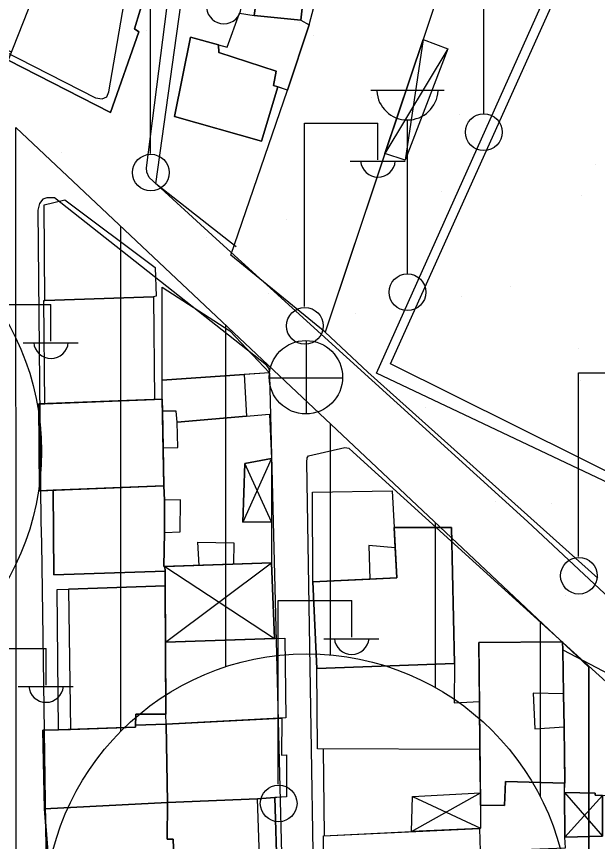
# Model space of a CAD drawing. Extents: x 417997 to 421451, y 4451742 to 4455216.
# Drawn here: x 420907.2 to 420962.6, y 4452549.2 to 4452627.9 of the extents above; entities that cross this region are included whole.
import ezdxf

# ---------------------------------------------------------------- set-up
doc = ezdxf.new("R2010")
doc.units = 0
for name, color, linetype in [('ADA', 7, 'Continuous'), ('B_Kapi', 7, 'Continuous'), ('B_Mesken', 7, 'Continuous'), ('B_Spor_Tesisleri', 7, 'Continuous'), ('B_Sundurma', 7, 'Continuous'), ('B_Teras', 7, 'Continuous'), ('Default', 7, 'Continuous'), ('PL_AYA_PARK_DINLENME', 7, 'Continuous'), ('PL_KON_MEV_350', 7, 'Continuous'), ('S_Cad_Sok_Lambasi', 7, 'Continuous'), ('S_Elektrik_Diregi', 7, 'Continuous'), ('S_Rogar_Kapagi', 7, 'Continuous'), ('Sinir_Duvar_tek_tarafa_ait', 7, 'Continuous'), ('Sinir_Tel_bir_taraf', 7, 'Continuous'), ('SM_DAIRE', 7, 'Continuous'), ('TR_ORTAYOGUNKONUT', 7, 'Continuous'), ('TR_PARKALANI', 7, 'Continuous'), ('Yol_Sose', 7, 'Continuous')]:
    doc.layers.add(name, color=color, linetype=linetype)

# ---------------------------------------------------------------- blocks, each defined once
blk = doc.blocks.new('POINT_DISPLAY')
at = {"layer": 'Default'}
blk.add_line((0, 0), (0, 0), dxfattribs=at)

msp = doc.modelspace()

# ---------------------------------------------------------------- linework, layer by layer
at = {"layer": 'ADA'}
for p, q in [((420907.131, 4452617.311), (420961.746, 4452565.871)), ((420907.131, 4452617.311), (420961.746, 4452565.871)), ((420961.746, 4452565.871), (420961.746, 4452510.753)), ((420961.746, 4452565.871), (420961.746, 4452510.753))]:
    msp.add_line(p, q, dxfattribs=at)
at = {"layer": 'B_Kapi'}
msp.add_lwpolyline([(420940.671, 4452593.994), (420936.616, 4452597.818)], dxfattribs=at)
at = {"layer": 'B_Mesken'}
for points in [[(420941.808, 4452648.366), (420943.598, 4452647.777), (420952.177, 4452644.354), (420936.616, 4452597.818), (420927.616, 4452605.153), (420933.036, 4452620.89), (420935.085, 4452627.089), (420935.983, 4452630.504), (420937.63, 4452635.096), (420939.437, 4452640.793)], [(420952.177, 4452644.354), (420951.061, 4452641.015), (420945.947, 4452625.721), (420942.306, 4452614.834), (420936.616, 4452597.818), (420927.616, 4452605.153), (420933.036, 4452620.89), (420935.085, 4452627.089), (420935.983, 4452630.504), (420937.63, 4452635.096), (420939.437, 4452640.793), (420941.808, 4452648.366), (420943.598, 4452647.777)], [(420916.165, 4452618.747), (420906.408, 4452623.746), (420906.704, 4452624.498), (420902.801, 4452626.366), (420905.612, 4452633.796), (420905.842, 4452634.405), (420910.091, 4452633.102), (420918.162, 4452630.629), (420919.522, 4452630.324), (420918.441, 4452626.719), (420918.855, 4452626.436)], [(420916.165, 4452618.747), (420906.408, 4452623.747), (420906.704, 4452624.499), (420902.801, 4452626.367), (420905.612, 4452633.796), (420905.842, 4452634.405), (420910.091, 4452633.103), (420918.163, 4452630.629), (420919.522, 4452630.324), (420918.441, 4452626.719), (420918.855, 4452626.436)], [(420930.368, 4452631.506), (420929.845, 4452628.001), (420934.283, 4452627.541), (420934.652, 4452630.741)], [(420934.652, 4452630.741), (420934.283, 4452627.541), (420929.845, 4452628.001), (420930.368, 4452631.506)], [(420934.283, 4452627.541), (420935.085, 4452627.089), (420933.036, 4452620.89), (420931.677, 4452621.315), (420931.96, 4452622.687), (420926.486, 4452624.478), (420926.459, 4452625.203), (420927.274, 4452624.971), (420928.436, 4452628.207), (420929.845, 4452628.001)], [(420932.105, 4452621.181), (420931.688, 4452621.312), (420931.677, 4452621.315), (420931.96, 4452622.687), (420926.486, 4452624.478), (420926.459, 4452625.203), (420927.274, 4452624.971), (420928.436, 4452628.207), (420929.845, 4452628.001), (420934.283, 4452627.541), (420935.085, 4452627.089), (420933.036, 4452620.89)], [(420931.96, 4452622.687), (420926.486, 4452624.478), (420926.459, 4452625.203), (420923.775, 4452625.938), (420922.254, 4452618.366), (420930.54, 4452616.017), (420932.105, 4452621.181), (420931.688, 4452621.312)], [(420926.459, 4452625.203), (420926.486, 4452624.478), (420931.96, 4452622.687), (420931.677, 4452621.315), (420931.688, 4452621.312), (420932.105, 4452621.181), (420930.54, 4452616.017), (420922.254, 4452618.366), (420923.775, 4452625.938)], [(420909.878, 4452600.817), (420909.837, 4452609.95), (420911.808, 4452610.418), (420920.406, 4452603.976), (420920.512, 4452601.226), (420920.265, 4452601.187)], [(420920.265, 4452601.187), (420909.878, 4452600.817), (420909.837, 4452609.95), (420911.808, 4452610.418), (420920.406, 4452603.976), (420920.512, 4452601.226)], [(420931.312, 4452593.935), (420921.09, 4452593.222), (420921.07, 4452602.081), (420927.512, 4452597.943)], [(420931.312, 4452593.935), (420928.89, 4452593.766), (420921.09, 4452593.222), (420921.07, 4452602.081), (420927.512, 4452597.943)], [(420909.882, 4452590.984), (420909.795, 4452600.814), (420920.265, 4452601.187), (420920.332, 4452591.388)], [(420920.332, 4452591.388), (420909.882, 4452590.984), (420909.796, 4452600.814), (420909.878, 4452600.817), (420920.265, 4452601.187)], [(420928.89, 4452593.766), (420929.127, 4452589.789), (420922.499, 4452589.209), (420922.42, 4452590.284), (420921.094, 4452590.284), (420921.073, 4452591.416), (420921.09, 4452593.222)], [(420929.127, 4452589.789), (420922.5, 4452589.209), (420922.42, 4452590.284), (420921.095, 4452590.284), (420921.074, 4452591.416), (420921.09, 4452593.222), (420928.89, 4452593.766)], [(420909.378, 4452582.682), (420921.226, 4452583.146), (420921.073, 4452591.416), (420909.307, 4452590.962)], [(420921.095, 4452590.284), (420921.159, 4452586.776), (420921.226, 4452583.146), (420910.697, 4452582.733), (420909.378, 4452582.682), (420909.307, 4452590.962), (420909.882, 4452590.984), (420920.332, 4452591.388), (420921.074, 4452591.416)], [(420921.159, 4452586.776), (420922.581, 4452586.8), (420922.499, 4452589.209), (420931.304, 4452589.979), (420931.494, 4452585.755), (420928.958, 4452585.281), (420928.775, 4452579.697), (420931.487, 4452579.707), (420931.493, 4452575.819), (420921.233, 4452575.447), (420921.311, 4452578.715), (420922.801, 4452578.783), (420922.813, 4452581.815), (420921.31, 4452581.78), (420921.226, 4452583.146)], [(420931.495, 4452585.755), (420928.958, 4452585.281), (420928.775, 4452579.697), (420931.487, 4452579.707), (420931.493, 4452575.819), (420921.345, 4452575.451), (420921.233, 4452575.447), (420921.311, 4452578.715), (420922.801, 4452578.783), (420922.813, 4452581.815), (420921.31, 4452581.78), (420921.226, 4452583.146), (420921.159, 4452586.776), (420922.581, 4452586.8), (420922.5, 4452589.209), (420929.127, 4452589.789), (420931.304, 4452589.979)], [(420910.697, 4452582.733), (420910.754, 4452574.679), (420921.35, 4452575.005), (420921.345, 4452575.451), (420921.233, 4452575.447), (420921.311, 4452578.715), (420921.31, 4452581.78), (420921.226, 4452583.146)], [(420910.697, 4452582.733), (420921.226, 4452583.146), (420921.31, 4452581.78), (420921.311, 4452578.715), (420921.233, 4452575.447), (420921.345, 4452575.451), (420921.35, 4452575.005), (420910.754, 4452574.679)], [(420935.427, 4452574.008), (420935.404, 4452582.54), (420942.992, 4452582.674), (420943.189, 4452579.186), (420943.29, 4452577.251), (420943.439, 4452574.394), (420940.885, 4452574.271)], [(420943.189, 4452579.186), (420943.29, 4452577.251), (420943.439, 4452574.394), (420940.885, 4452574.271), (420935.427, 4452574.008), (420935.404, 4452582.541), (420942.992, 4452582.674)], [(420948.932, 4452566.207), (420948.668, 4452579.173), (420943.189, 4452579.186), (420943.439, 4452574.394), (420935.427, 4452574.008), (420935.823, 4452565.728)], [(420948.932, 4452566.207), (420935.823, 4452565.728), (420935.427, 4452574.008), (420940.885, 4452574.271), (420943.439, 4452574.394), (420943.29, 4452577.251), (420943.189, 4452579.186), (420948.668, 4452579.173)], [(420912.146, 4452573.309), (420921.365, 4452573.628), (420921.435, 4452561.391), (420918.568, 4452561.393), (420918.526, 4452560.157), (420912.341, 4452559.921), (420911.196, 4452559.892), (420911.064, 4452573.257)], [(420918.532, 4452560.328), (420918.526, 4452560.157), (420912.341, 4452559.921), (420911.196, 4452559.892), (420911.064, 4452573.257), (420912.146, 4452573.309), (420921.365, 4452573.628), (420921.396, 4452568.241), (420921.435, 4452561.392), (420918.568, 4452561.393)], [(420932.483, 4452561.016), (420921.457, 4452560.427), (420921.435, 4452561.392), (420921.396, 4452568.241), (420931.773, 4452568.597), (420932.759, 4452568.631), (420932.881, 4452561.037)], [(420921.396, 4452568.241), (420932.759, 4452568.63), (420932.881, 4452561.037), (420921.457, 4452560.427), (420921.435, 4452561.391)], [(420959.261, 4452567.51), (420959.236, 4452568.27), (420951.264, 4452568.228), (420951.434, 4452552.701), (420953.707, 4452552.679), (420953.811, 4452554.977), (420959.476, 4452554.802), (420959.492, 4452555.462)], [(420959.262, 4452567.51), (420959.342, 4452563.338), (420959.402, 4452560.166), (420959.402, 4452560.16), (420959.476, 4452554.802), (420953.811, 4452554.977), (420953.707, 4452552.679), (420951.434, 4452552.701), (420951.421, 4452553.88), (420951.376, 4452558.004), (420951.326, 4452562.602), (420951.264, 4452568.228), (420959.237, 4452568.27)], [(420959.261, 4452567.51), (420967.518, 4452563.209), (420967.684, 4452553.557), (420963.051, 4452553.639), (420962.348, 4452553.664), (420962.349, 4452553.838), (420959.43, 4452553.921), (420959.476, 4452554.802), (420959.402, 4452560.166), (420959.341, 4452563.338)], [(420959.476, 4452554.802), (420959.402, 4452560.16), (420959.402, 4452560.166), (420959.342, 4452563.338), (420959.262, 4452567.51), (420967.518, 4452563.209), (420967.684, 4452553.557), (420963.051, 4452553.639), (420962.348, 4452553.664), (420962.349, 4452553.838), (420959.431, 4452553.921)], [(420951.376, 4452558.004), (420935.88, 4452558.064), (420935.823, 4452565.728), (420948.932, 4452566.207), (420948.91, 4452562.478), (420951.326, 4452562.602)], [(420951.326, 4452562.602), (420951.376, 4452558.004), (420935.88, 4452558.064), (420935.823, 4452565.728), (420948.932, 4452566.207), (420948.91, 4452562.478)], [(420932.483, 4452561.016), (420932.466, 4452557.483), (420932.921, 4452557.514), (420932.918, 4452553.512), (420930.17, 4452553.32), (420921.586, 4452552.952), (420921.457, 4452560.427)], [(420931.814, 4452553.435), (420930.17, 4452553.32), (420921.586, 4452552.952), (420921.457, 4452560.427), (420932.483, 4452561.016), (420932.466, 4452557.483), (420932.921, 4452557.514), (420932.918, 4452553.512)], [(420921.586, 4452552.952), (420921.457, 4452560.427), (420918.532, 4452560.328), (420918.526, 4452560.157), (420911.196, 4452559.892), (420909.713, 4452559.873), (420909.854, 4452552.348)], [(420911.196, 4452559.892), (420912.341, 4452559.921), (420918.526, 4452560.157), (420918.532, 4452560.328), (420921.457, 4452560.427), (420921.586, 4452552.952), (420909.854, 4452552.348), (420909.713, 4452559.873)], [(420932.041, 4452546.063), (420931.814, 4452553.435), (420930.17, 4452553.32), (420921.586, 4452552.952), (420921.556, 4452549.459), (420922.12, 4452549.466), (420922.205, 4452546.882), (420921.509, 4452546.837), (420921.517, 4452545.628), (420930.419, 4452545.941), (420930.97, 4452545.981)], [(420932.041, 4452546.063), (420930.97, 4452545.981), (420930.419, 4452545.941), (420921.517, 4452545.628), (420921.509, 4452546.837), (420922.205, 4452546.882), (420922.12, 4452549.466), (420921.556, 4452549.459), (420921.586, 4452552.952), (420930.17, 4452553.32), (420931.814, 4452553.435)], [(420909.854, 4452552.348), (420910.442, 4452545.002), (420921.517, 4452545.628), (420921.509, 4452546.837), (420922.205, 4452546.882), (420922.12, 4452549.466), (420921.556, 4452549.459), (420921.586, 4452552.952)], [(420921.517, 4452545.628), (420910.442, 4452545.002), (420909.854, 4452552.348), (420921.586, 4452552.952), (420921.556, 4452549.459), (420922.12, 4452549.466), (420922.205, 4452546.882), (420921.509, 4452546.837)], [(420936.527, 4452533.557), (420936.443, 4452549.799), (420951.319, 4452550.495), (420951.401, 4452548.315), (420949.7, 4452548.198), (420949.765, 4452535.888), (420951.531, 4452536.016), (420951.516, 4452534.278), (420947.508, 4452534.06), (420947.497, 4452534.457), (420938.955, 4452533.81)], [(420951.531, 4452536.016), (420951.517, 4452534.278), (420947.508, 4452534.06), (420947.497, 4452534.457), (420938.955, 4452533.81), (420936.527, 4452533.557), (420936.443, 4452549.799), (420944.841, 4452550.192), (420951.319, 4452550.495), (420951.401, 4452548.315), (420949.7, 4452548.198), (420949.765, 4452535.888)]]:
    msp.add_lwpolyline(points, close=True, dxfattribs=at)
at = {"layer": 'B_Spor_Tesisleri'}
msp.add_lwpolyline([(420942.84, 4452594.782), (420962.414, 4452638.317), (420986.818, 4452627.109), (420966.991, 4452582.759)], close=True, dxfattribs=at)
at = {"layer": 'B_Sundurma'}
for p, q in [((420945.947, 4452625.721), (420944.236, 4452614.21)), ((420948.306, 4452624.817), (420942.306, 4452614.834)), ((420931.494, 4452585.755), (420928.775, 4452579.697)), ((420931.487, 4452579.707), (420928.958, 4452585.281)), ((420921.345, 4452575.451), (420931.773, 4452568.597)), ((420921.396, 4452568.241), (420931.493, 4452575.819)), ((420944.84, 4452550.192), (420951.421, 4452553.88)), ((420959.43, 4452553.921), (420963.042, 4452549.739)), ((420944.957, 4452553.55), (420951.436, 4452550.515)), ((420959.473, 4452549.645), (420963.051, 4452553.639))]:
    msp.add_line(p, q, dxfattribs=at)
for points in [[(420945.947, 4452625.721), (420948.306, 4452624.817), (420944.236, 4452614.21), (420942.306, 4452614.834)], [(420942.306, 4452614.834), (420945.947, 4452625.721), (420948.306, 4452624.817), (420944.236, 4452614.21)], [(420931.494, 4452585.755), (420931.487, 4452579.707), (420928.775, 4452579.697), (420928.958, 4452585.281)], [(420931.495, 4452585.755), (420931.487, 4452579.707), (420928.775, 4452579.697), (420928.958, 4452585.281)], [(420921.345, 4452575.451), (420921.35, 4452575.005), (420921.365, 4452573.628), (420921.396, 4452568.241), (420931.773, 4452568.597), (420931.493, 4452575.819)], [(420921.345, 4452575.451), (420931.493, 4452575.819), (420931.773, 4452568.597), (420921.396, 4452568.241), (420921.365, 4452573.628), (420921.35, 4452575.005)], [(420944.84, 4452550.192), (420944.957, 4452553.55), (420951.421, 4452553.88), (420951.434, 4452552.701), (420951.436, 4452550.515), (420951.319, 4452550.495)], [(420951.434, 4452552.701), (420951.436, 4452550.515), (420951.319, 4452550.495), (420944.841, 4452550.192), (420944.957, 4452553.55), (420951.421, 4452553.88)], [(420959.43, 4452553.921), (420959.473, 4452549.645), (420963.042, 4452549.739), (420963.051, 4452553.639), (420962.348, 4452553.664), (420962.349, 4452553.838)], [(420963.051, 4452553.639), (420963.042, 4452549.739), (420959.474, 4452549.645), (420959.431, 4452553.921), (420962.349, 4452553.838), (420962.348, 4452553.664)]]:
    msp.add_lwpolyline(points, close=True, dxfattribs=at)
at = {"layer": 'B_Teras'}
for points in [[(420910.091, 4452633.102), (420906.408, 4452623.746), (420916.165, 4452618.747), (420918.855, 4452626.436), (420918.441, 4452626.719), (420919.522, 4452630.324), (420918.162, 4452630.629)], [(420924.595, 4452575.569), (420924.475, 4452577.79), (420927.894, 4452577.72), (420927.891, 4452575.688)], [(420940.785, 4452577.458), (420940.885, 4452574.271), (420943.439, 4452574.394), (420943.29, 4452577.251)], [(420912.146, 4452573.309), (420912.341, 4452559.921), (420918.526, 4452560.157), (420918.568, 4452561.393), (420921.435, 4452561.391), (420921.365, 4452573.628)], [(420956.616, 4452559.978), (420959.402, 4452560.166), (420959.341, 4452563.338), (420956.432, 4452563.378)], [(420921.517, 4452545.628), (420930.419, 4452545.941), (420930.17, 4452553.32), (420921.586, 4452552.952), (420921.556, 4452549.459), (420922.12, 4452549.466), (420922.205, 4452546.882), (420921.509, 4452546.837)]]:
    msp.add_lwpolyline(points, close=True, dxfattribs=at)
at = {"layer": 'PL_AYA_PARK_DINLENME'}
msp.add_lwpolyline([(420865.852, 4452665.575), (420934.438, 4452652.874), (421020.171, 4452624.931), (421083.042, 4452768.454), (421045.573, 4452802.747), (421049.812, 4452811.417), (421094.473, 4452793.222), (421111.619, 4452786.236), (421027.157, 4452585.558), (421011.915, 4452592.544), (420990.958, 4452542.374), (421045.971, 4452514.144), (421040.932, 4452510.693), (420961.746, 4452510.753), (420961.746, 4452565.871), (420907.131, 4452617.311)], dxfattribs=at)
msp.add_lwpolyline([(420865.852, 4452665.575), (420934.438, 4452652.874), (421020.171, 4452624.931), (421083.042, 4452768.454), (421045.573, 4452802.747), (421049.812, 4452811.417), (421094.473, 4452793.222), (421111.619, 4452786.236), (421027.157, 4452585.558), (421011.915, 4452592.544), (420990.958, 4452542.374), (421045.971, 4452514.144), (421040.932, 4452510.693), (420961.746, 4452510.753), (420961.746, 4452565.871), (420907.131, 4452617.311)], dxfattribs=at)
at = {"layer": 'PL_KON_MEV_350'}
msp.add_lwpolyline([(420961.746, 4452510.753), (420907.176, 4452510.794), (420907.131, 4452617.311), (420961.746, 4452565.871)], close=True, dxfattribs=at)
at = {"layer": 'S_Cad_Sok_Lambasi'}
for p, q in [((420951.741, 4452618.62), (420951.741, 4452633.295)), ((420940.959, 4452620.862), (420947.959, 4452620.862)), ((420944.459, 4452603.362), (420944.459, 4452618.037))]:
    msp.add_line(p, q, dxfattribs=at)
for centre in [(420951.741, 4452616.87), (420944.459, 4452601.612)]:
    msp.add_circle(centre, 1.75, dxfattribs=at)
msp.add_arc((420944.459, 4452620.966), 2.929, 183.298, 356.90719, dxfattribs=at)
at = {"layer": 'S_Elektrik_Diregi'}
for p, q in [((420919.961, 4452614.849), (420919.961, 4452632.349)), ((420934.649, 4452600.238), (420934.649, 4452617.738)), ((420934.649, 4452617.738), (420941.649, 4452617.738)), ((420941.649, 4452614.238), (420941.649, 4452617.738)), ((420938.989, 4452614.098), (420944.239, 4452614.098)), ((420903.477, 4452600.442), (420910.477, 4452600.442)), ((420910.477, 4452596.942), (420910.477, 4452600.442)), ((420907.817, 4452596.802), (420913.067, 4452596.802)), ((420960.773, 4452576.42), (420960.773, 4452593.92)), ((420960.773, 4452593.92), (420967.773, 4452593.92)), ((420932.147, 4452554.713), (420932.147, 4452572.213)), ((420932.147, 4452572.213), (420939.147, 4452572.213)), ((420939.147, 4452568.713), (420939.147, 4452572.213)), ((420936.487, 4452568.573), (420941.737, 4452568.573)), ((420903.007, 4452567.659), (420910.007, 4452567.659)), ((420910.007, 4452564.159), (420910.007, 4452567.659)), ((420907.347, 4452564.019), (420912.597, 4452564.019))]:
    msp.add_line(p, q, dxfattribs=at)
for centre in [(420919.997, 4452613.014), (420934.685, 4452598.402), (420960.809, 4452574.585), (420932.183, 4452552.878)]:
    msp.add_circle(centre, 1.75, dxfattribs=at)
for centre in [(420926.962, 4452628.862), (420941.65, 4452614.251), (420910.478, 4452596.955), (420939.148, 4452568.726), (420910.008, 4452564.172)]:
    msp.add_arc(centre, 1.658, 184.83843, 355.14641, dxfattribs=at)
at = {"layer": 'S_Rogar_Kapagi'}
for p, q in [((420934.831, 4452589.979), (420934.831, 4452596.979)), ((420931.261, 4452593.444), (420938.261, 4452593.444))]:
    msp.add_line(p, q, dxfattribs=at)
msp.add_circle((420934.778, 4452593.508), 3.5, dxfattribs=at)
at = {"layer": 'Sinir_Duvar_tek_tarafa_ait'}
for points in [[(420928.146, 4452605.944), (420920.488, 4452611.961), (420922.843, 4452629.023)], [(420962.602, 4452574.34), (420940.671, 4452593.994)], [(420936.551, 4452549.804), (420936.455, 4452558.059)], [(420959.43, 4452553.921), (420959.423, 4452554.804)], [(420951.617, 4452544.338), (420951.401, 4452548.315), (420959.54, 4452548.644), (420959.473, 4452549.645)]]:
    msp.add_lwpolyline(points, dxfattribs=at)
at = {"layer": 'Sinir_Tel_bir_taraf'}
msp.add_lwpolyline([(420987.539, 4452627.58), (420967.345, 4452581.655), (420941.514, 4452593.902), (420961.93, 4452639.529)], close=True, dxfattribs=at)
at = {"layer": 'SM_DAIRE'}
for centre in [(420884.574, 4452586.457), (420884.574, 4452586.457), (420934.866, 4452542.136), (420934.866, 4452542.136)]:
    msp.add_circle(centre, 25, dxfattribs=at)
at = {"layer": 'TR_ORTAYOGUNKONUT'}
for p, q in [((420917.131, 4452559.755), (420917.131, 4452607.892)), ((420917.131, 4452559.755), (420917.131, 4452607.892)), ((420927.131, 4452565.909), (420927.131, 4452598.474)), ((420927.131, 4452565.909), (420927.131, 4452598.474)), ((420937.131, 4452567.033), (420937.131, 4452589.055)), ((420937.131, 4452567.033), (420937.131, 4452589.055)), ((420947.131, 4452563.921), (420947.131, 4452579.636)), ((420947.131, 4452563.921), (420947.131, 4452579.636)), ((420957.131, 4452553.506), (420957.131, 4452570.218)), ((420957.131, 4452553.506), (420957.131, 4452570.218))]:
    msp.add_line(p, q, dxfattribs=at)
at = {"layer": 'Yol_Sose'}
for points in [[(420893.8, 4452652.243), (420890.814, 4452633.015), (420890.863, 4452632.572), (420891.034, 4452632.251), (420914.705, 4452620.159), (420915.364, 4452620.061), (420915.816, 4452620.239), (420915.981, 4452620.714), (420919.547, 4452641.411), (420925.495, 4452683.526), (420932.383, 4452730.917), (420932.355, 4452731.423), (420932.211, 4452731.677), (420931.923, 4452731.747), (420907.195, 4452734.948), (420906.688, 4452734.905), (420906.529, 4452734.738), (420906.416, 4452734.519), (420906.297, 4452734.007), (420893.944, 4452653.094)], [(420909.564, 4452577.688), (420910.6, 4452505.997), (420910.734, 4452505.16), (420910.904, 4452504.596), (420911.45, 4452504.296), (420911.866, 4452504.217), (420912.743, 4452504.445), (420920.449, 4452511.247), (420921.343, 4452511.928), (420932.83, 4452518.032), (420933.099, 4452518.385), (420933.221, 4452518.944), (420931.345, 4452593.675), (420931.298, 4452594.149), (420931.233, 4452594.365), (420931.027, 4452594.656), (420910.822, 4452610.611), (420910.092, 4452610.617), (420909.691, 4452610.468), (420909.371, 4452610.085), (420909.211, 4452609.448), (420909.506, 4452579.776)], [(420939.276, 4452586.359), (420972.051, 4452556.616), (420984.365, 4452545.609), (420984.461, 4452545.147), (420984.237, 4452544.742), (420983.878, 4452544.493), (420936.715, 4452520.317), (420936.358, 4452520.311), (420936.045, 4452520.463), (420935.931, 4452520.893), (420934.864, 4452585.405), (420934.894, 4452585.809), (420935.038, 4452586.009), (420938.491, 4452586.809), (420938.875, 4452586.732)]]:
    msp.add_lwpolyline(points, close=True, dxfattribs=at)
for points in [[(420926.235, 4452606.71), (420919.848, 4452612.556), (420919.608, 4452613.045), (420919.574, 4452613.469), (420922.884, 4452639.401), (420931.309, 4452699.747), (420935.659, 4452727.906), (420935.89, 4452728.181), (420936.267, 4452728.234), (420963.971, 4452723.24), (420964.202, 4452723.061), (420964.214, 4452722.784), (420952.425, 4452645.079)], [(420955.343, 4452644.105), (420958.732, 4452663.549), (420958.867, 4452663.832), (420959.078, 4452664.06), (420959.405, 4452664.084), (420960.008, 4452663.893), (421022.366, 4452635.23), (421025.192, 4452633.933), (421025.59, 4452633.612), (421025.719, 4452633.148), (421025.69, 4452632.533), (421025.54, 4452632.041), (421016.758, 4452612.261), (420994.633, 4452564.47), (420988.275, 4452550.32), (420987.928, 4452550.232), (420987.606, 4452550.272), (420987.231, 4452550.462), (420955.901, 4452579.743), (420926.235, 4452606.71)]]:
    msp.add_lwpolyline(points, dxfattribs=at)

# ---------------------------------------------------------------- block references
at = {"layer": 'TR_PARKALANI', "xscale": 0.1, "yscale": 0.10000000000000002}
for p in [(420934.154, 4452627.362), (420934.154, 4452627.362), (420919.572, 4452626.539), (420919.572, 4452626.539), (420935.55, 4452626.074), (420935.55, 4452626.074), (420919.909, 4452623.755), (420919.909, 4452623.755), (420955.777, 4452622.768), (420955.777, 4452622.768), (420941.005, 4452620.164), (420941.005, 4452620.164), (420949.454, 4452618.546), (420949.454, 4452618.546), (420926.233, 4452617.559), (420926.233, 4452617.559), (420911.46, 4452614.954), (420911.46, 4452614.954), (420962.437, 4452613.788), (420962.437, 4452613.788), (420947.665, 4452611.184), (420947.665, 4452611.184), (420961.098, 4452610.809), (420961.098, 4452610.809), (420932.893, 4452608.579), (420932.893, 4452608.579), (420925.261, 4452606.846), (420925.261, 4452606.846), (420946.849, 4452603.773), (420946.849, 4452603.773), (420954.326, 4452602.204), (420954.326, 4452602.204), (420931.209, 4452601.454), (420931.209, 4452601.454), (420949.607, 4452601.167), (420949.607, 4452601.167), (420939.554, 4452599.599), (420939.554, 4452599.599), (420960.753, 4452596.245), (420960.753, 4452596.245), (420960.986, 4452593.224), (420960.986, 4452593.224), (420946.214, 4452590.619), (420946.214, 4452590.619), (420952.875, 4452581.639), (420952.875, 4452581.639), (420958.148, 4452581.473), (420958.148, 4452581.473), (420959.535, 4452572.66), (420959.535, 4452572.66)]:
    msp.add_blockref('POINT_DISPLAY', p, dxfattribs=at)

doc.saveas('drawing.dxf')
